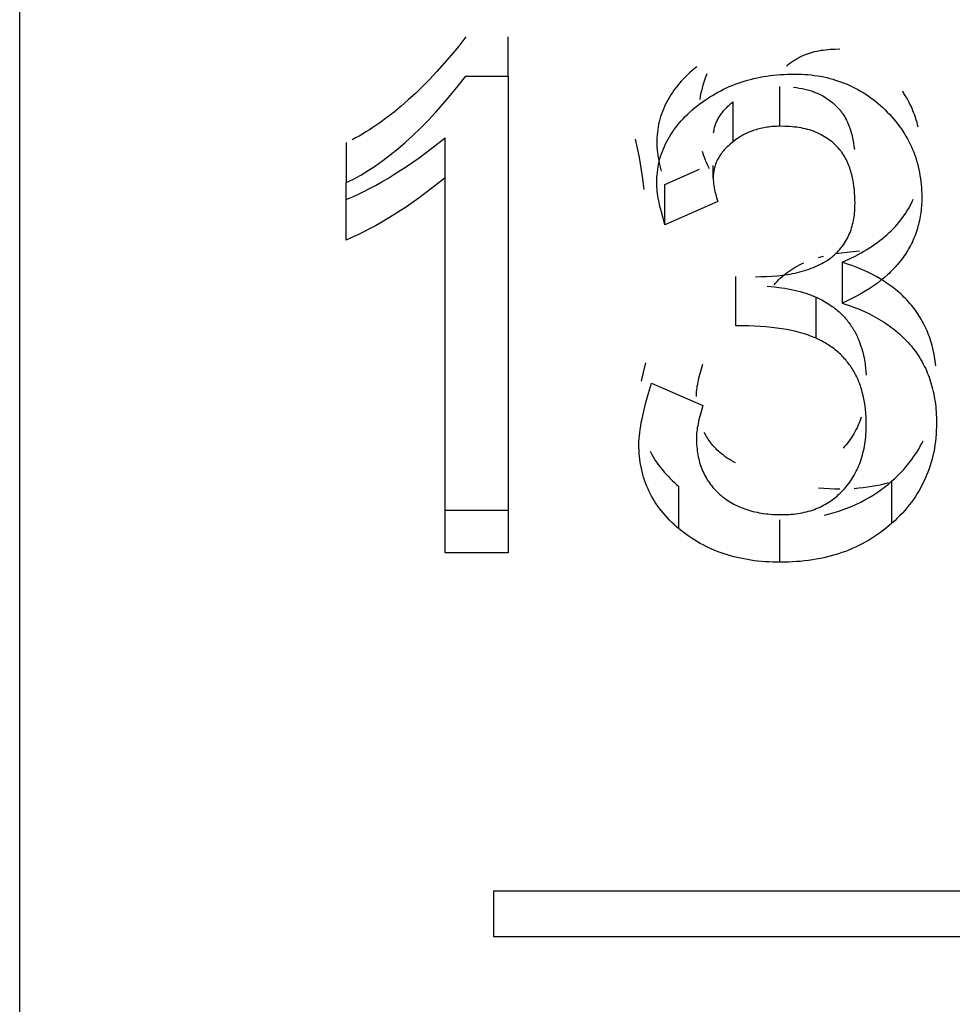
# Model space of a CAD drawing. Header units: millimetres. Extents: x -2637 to -1637, y 678 to 1678.
# Tile 309 of 348: x -1948.72 to -1945.77, y 1409.56 to 1412.68. Entities that reach past the tile are written whole.
import ezdxf

# ---------------------------------------------------------------- set-up
doc = ezdxf.new("R2010")
doc.units = ezdxf.units.MM
doc.layers.add('Make2D$B.SHOW mini', color=7, linetype='Continuous', true_color=0x000000)

msp = doc.modelspace()

# ---------------------------------------------------------------- linework, layer by layer
at = {"layer": 'Make2D$B.SHOW mini', "color": 18, "lineweight": -3, "true_color": 0x000000}
for points in [[(-1948.7173, 1401.156), (-1948.7173, 1401.1565), (-1948.7173, 1401.1579), (-1948.7173, 1401.1634), (-1948.7173, 1401.1858), (-1948.7173, 1401.2774), (-1948.7173, 1401.6569), (-1948.7173, 1403.2624), (-1948.7173, 1409.9428), (-1948.7173, 1431.156)], [(-1947.3054, 1412.6222), (-1947.3285, 1412.5932), (-1947.3515, 1412.5653), (-1947.3745, 1412.5385), (-1947.3974, 1412.513), (-1947.4202, 1412.4886), (-1947.4429, 1412.4654), (-1947.4655, 1412.4433), (-1947.4881, 1412.4224), (-1947.5106, 1412.4027), (-1947.533, 1412.3841), (-1947.5554, 1412.3666), (-1947.5776, 1412.3504), (-1947.5998, 1412.3352), (-1947.6108, 1412.3281), (-1947.6219, 1412.3212), (-1947.6329, 1412.3147), (-1947.6438, 1412.3084), (-1947.6548, 1412.3024), (-1947.6657, 1412.2967)], [(-1947.1722, 1412.4978), (-1947.1722, 1412.6222)], [(-1946.291, 1412.5303), (-1946.2879, 1412.533), (-1946.2848, 1412.5356), (-1946.2816, 1412.5381), (-1946.2783, 1412.5406), (-1946.2749, 1412.543), (-1946.2715, 1412.5454), (-1946.2681, 1412.5477), (-1946.2646, 1412.5499), (-1946.261, 1412.5521), (-1946.2573, 1412.5542), (-1946.2536, 1412.5562), (-1946.2499, 1412.5582), (-1946.2461, 1412.5601), (-1946.2423, 1412.5619), (-1946.2384, 1412.5637), (-1946.2344, 1412.5653), (-1946.2283, 1412.5677), (-1946.2221, 1412.57), (-1946.2157, 1412.572), (-1946.2092, 1412.5739), (-1946.2027, 1412.5755), (-1946.196, 1412.577), (-1946.1892, 1412.5784), (-1946.1823, 1412.5796), (-1946.1752, 1412.5806), (-1946.1681, 1412.5815), (-1946.1608, 1412.5822), (-1946.1534, 1412.5828), (-1946.1459, 1412.5832), (-1946.1382, 1412.5836), (-1946.1225, 1412.5838)], [(-1946.5753, 1412.5276), (-1946.5831, 1412.5212), (-1946.5906, 1412.5148), (-1946.5979, 1412.5083), (-1946.605, 1412.5017), (-1946.6118, 1412.4951), (-1946.6184, 1412.4884), (-1946.6247, 1412.4815), (-1946.6307, 1412.4747), (-1946.6366, 1412.4677), (-1946.6421, 1412.4607), (-1946.6474, 1412.4535), (-1946.6525, 1412.4463), (-1946.6573, 1412.4391), (-1946.6619, 1412.4317), (-1946.6663, 1412.4243), (-1946.6703, 1412.4168), (-1946.6742, 1412.4092), (-1946.6778, 1412.4015), (-1946.6811, 1412.3937), (-1946.6842, 1412.3859), (-1946.6871, 1412.378), (-1946.6897, 1412.37), (-1946.692, 1412.3619), (-1946.6941, 1412.3537), (-1946.696, 1412.3455), (-1946.6976, 1412.3371), (-1946.6989, 1412.3287), (-1946.7001, 1412.3202), (-1946.7009, 1412.3116), (-1946.7015, 1412.3029), (-1946.7019, 1412.2942), (-1946.702, 1412.2853)], [(-1947.6846, 1412.1609), (-1947.6731, 1412.1664), (-1947.6616, 1412.1723), (-1947.65, 1412.1785), (-1947.6385, 1412.185), (-1947.6269, 1412.1918), (-1947.6153, 1412.1989), (-1947.6036, 1412.2064), (-1947.592, 1412.2142), (-1947.5686, 1412.2307), (-1947.5451, 1412.2485), (-1947.5215, 1412.2676), (-1947.4978, 1412.288), (-1947.4741, 1412.3096), (-1947.4502, 1412.3326), (-1947.4263, 1412.3569), (-1947.4023, 1412.3825), (-1947.3782, 1412.4094), (-1947.354, 1412.4375), (-1947.3298, 1412.467), (-1947.3054, 1412.4978)], [(-1947.3054, 1412.4978), (-1947.1722, 1412.4978)], [(-1947.1722, 1412.4978), (-1947.1722, 1410.9896)], [(-1946.5753, 1412.4026), (-1946.5673, 1412.4088), (-1946.5592, 1412.4149), (-1946.551, 1412.4207), (-1946.5427, 1412.4264), (-1946.5343, 1412.4319), (-1946.5258, 1412.4371), (-1946.5172, 1412.4422), (-1946.5084, 1412.4471), (-1946.4996, 1412.4518), (-1946.4906, 1412.4562), (-1946.4816, 1412.4605), (-1946.4724, 1412.4646), (-1946.4631, 1412.4685), (-1946.4537, 1412.4722), (-1946.4442, 1412.4756), (-1946.4346, 1412.4789), (-1946.4249, 1412.482), (-1946.415, 1412.4849), (-1946.4051, 1412.4876), (-1946.395, 1412.4901), (-1946.3848, 1412.4924), (-1946.3746, 1412.4945), (-1946.3642, 1412.4964), (-1946.3536, 1412.498), (-1946.343, 1412.4995), (-1946.3323, 1412.5008), (-1946.3214, 1412.5019), (-1946.3105, 1412.5028), (-1946.2994, 1412.5035), (-1946.2882, 1412.504), (-1946.2769, 1412.5043), (-1946.2655, 1412.5044)], [(-1946.5438, 1412.5047), (-1946.5475, 1412.495), (-1946.551, 1412.4852), (-1946.5541, 1412.4752), (-1946.557, 1412.4651), (-1946.5597, 1412.455), (-1946.562, 1412.4446), (-1946.5641, 1412.4342), (-1946.5659, 1412.4237)], [(-1946.2655, 1412.5044), (-1946.2549, 1412.5043), (-1946.2444, 1412.504), (-1946.234, 1412.5034), (-1946.2237, 1412.5026), (-1946.2135, 1412.5016), (-1946.2034, 1412.5004), (-1946.1935, 1412.4989), (-1946.1836, 1412.4973), (-1946.1739, 1412.4954), (-1946.1642, 1412.4932), (-1946.1547, 1412.4909), (-1946.1453, 1412.4883), (-1946.136, 1412.4855), (-1946.1268, 1412.4825), (-1946.1177, 1412.4793), (-1946.1087, 1412.4759), (-1946.0998, 1412.4722), (-1946.0911, 1412.4683), (-1946.0824, 1412.4642), (-1946.0738, 1412.4599), (-1946.0654, 1412.4554), (-1946.0571, 1412.4506), (-1946.0489, 1412.4457), (-1946.0407, 1412.4405), (-1946.0327, 1412.4351), (-1946.0248, 1412.4295), (-1946.017, 1412.4237), (-1946.0094, 1412.4176), (-1946.0018, 1412.4114), (-1945.9943, 1412.4049), (-1945.987, 1412.3982), (-1945.9798, 1412.3914)], [(-1946.3121, 1412.3392), (-1946.3121, 1412.4647)], [(-1946.2696, 1412.4627), (-1946.2603, 1412.4617), (-1946.2511, 1412.4603), (-1946.2422, 1412.4588), (-1946.2334, 1412.4569), (-1946.2291, 1412.4559), (-1946.2249, 1412.4548), (-1946.2207, 1412.4536), (-1946.2165, 1412.4523), (-1946.2124, 1412.451), (-1946.2083, 1412.4496), (-1946.2043, 1412.4481), (-1946.2003, 1412.4465), (-1946.1942, 1412.444), (-1946.1883, 1412.4412), (-1946.1824, 1412.4383), (-1946.1767, 1412.4352), (-1946.1712, 1412.432), (-1946.1657, 1412.4286), (-1946.1604, 1412.425), (-1946.1552, 1412.4213), (-1946.1502, 1412.4175), (-1946.1454, 1412.4136), (-1946.1407, 1412.4095), (-1946.1362, 1412.4053), (-1946.1319, 1412.401), (-1946.1278, 1412.3967), (-1946.1238, 1412.3922), (-1946.1219, 1412.3899), (-1946.1201, 1412.3877), (-1946.1183, 1412.3854), (-1946.1166, 1412.383), (-1946.1149, 1412.3807), (-1946.1133, 1412.3783), (-1946.1101, 1412.3736), (-1946.1072, 1412.3688), (-1946.1044, 1412.3639), (-1946.1019, 1412.359), (-1946.0994, 1412.354), (-1946.0972, 1412.349), (-1946.0951, 1412.344), (-1946.0931, 1412.3389), (-1946.0913, 1412.3338), (-1946.0896, 1412.3286), (-1946.088, 1412.3235), (-1946.0865, 1412.3183), (-1946.0851, 1412.3131), (-1946.0839, 1412.3079), (-1946.0816, 1412.2975), (-1946.0797, 1412.287), (-1946.0782, 1412.2765), (-1946.0769, 1412.266)], [(-1945.8746, 1412.3367), (-1945.8766, 1412.3443), (-1945.8786, 1412.3518), (-1945.8809, 1412.3592), (-1945.8833, 1412.3666), (-1945.8858, 1412.3739), (-1945.8885, 1412.3812), (-1945.8914, 1412.3884), (-1945.8944, 1412.3955), (-1945.8976, 1412.4025), (-1945.9009, 1412.4095), (-1945.9044, 1412.4164), (-1945.908, 1412.4232), (-1945.9118, 1412.43), (-1945.9157, 1412.4367), (-1945.9198, 1412.4433), (-1945.924, 1412.4499)], [(-1946.5224, 1412.3181), (-1946.5219, 1412.3215), (-1946.5214, 1412.3249), (-1946.5207, 1412.3283), (-1946.52, 1412.3316), (-1946.5191, 1412.335), (-1946.5182, 1412.3383), (-1946.5172, 1412.3416), (-1946.5161, 1412.3448), (-1946.5149, 1412.3481), (-1946.5136, 1412.3513), (-1946.5121, 1412.3545), (-1946.5107, 1412.3577), (-1946.5091, 1412.3608), (-1946.5074, 1412.364), (-1946.5056, 1412.3671), (-1946.5037, 1412.3701), (-1946.5017, 1412.3732), (-1946.4997, 1412.3762), (-1946.4975, 1412.3792), (-1946.4953, 1412.3822), (-1946.4929, 1412.3852), (-1946.4905, 1412.3881), (-1946.4879, 1412.391), (-1946.4853, 1412.3939), (-1946.4825, 1412.3968), (-1946.4797, 1412.3996), (-1946.4768, 1412.4024), (-1946.4737, 1412.4052), (-1946.4706, 1412.408), (-1946.4674, 1412.4108), (-1946.4641, 1412.4135), (-1946.4607, 1412.4162)], [(-1946.4607, 1412.2904), (-1946.4607, 1412.4162)], [(-1946.702, 1412.1587), (-1946.7019, 1412.1676), (-1946.7015, 1412.1764), (-1946.7009, 1412.1851), (-1946.7001, 1412.1938), (-1946.6989, 1412.2023), (-1946.6976, 1412.2108), (-1946.696, 1412.2192), (-1946.6941, 1412.2275), (-1946.692, 1412.2357), (-1946.6897, 1412.2439), (-1946.6871, 1412.2519), (-1946.6842, 1412.2599), (-1946.6811, 1412.2678), (-1946.6778, 1412.2756), (-1946.6742, 1412.2833), (-1946.6703, 1412.291), (-1946.6663, 1412.2986), (-1946.6619, 1412.306), (-1946.6573, 1412.3134), (-1946.6525, 1412.3208), (-1946.6474, 1412.328), (-1946.6421, 1412.3352), (-1946.6366, 1412.3423), (-1946.6307, 1412.3493), (-1946.6247, 1412.3562), (-1946.6184, 1412.3631), (-1946.6118, 1412.3698), (-1946.605, 1412.3765), (-1946.5979, 1412.3832), (-1946.5906, 1412.3897), (-1946.5831, 1412.3962), (-1946.5753, 1412.4026)], [(-1945.9798, 1412.3914), (-1945.9726, 1412.3843), (-1945.9657, 1412.3771), (-1945.9591, 1412.3698), (-1945.9526, 1412.3624), (-1945.9464, 1412.3549), (-1945.9404, 1412.3473), (-1945.9346, 1412.3395), (-1945.929, 1412.3317), (-1945.9237, 1412.3238), (-1945.9186, 1412.3158), (-1945.9137, 1412.3077), (-1945.9091, 1412.2995), (-1945.9046, 1412.2912), (-1945.9004, 1412.2828), (-1945.8965, 1412.2743), (-1945.8927, 1412.2656), (-1945.8892, 1412.2569), (-1945.8859, 1412.2481), (-1945.8828, 1412.2392), (-1945.88, 1412.2302), (-1945.8774, 1412.2211), (-1945.875, 1412.2119), (-1945.8728, 1412.2025), (-1945.8709, 1412.1931), (-1945.8692, 1412.1836), (-1945.8677, 1412.174), (-1945.8664, 1412.1643), (-1945.8654, 1412.1545), (-1945.8646, 1412.1446), (-1945.864, 1412.1346), (-1945.8637, 1412.1245), (-1945.8636, 1412.1143)], [(-1946.3121, 1412.3392), (-1946.3174, 1412.3392), (-1946.3227, 1412.339), (-1946.328, 1412.3388), (-1946.3332, 1412.3385), (-1946.3384, 1412.338), (-1946.3435, 1412.3375), (-1946.3486, 1412.3369), (-1946.3537, 1412.3362), (-1946.3587, 1412.3353), (-1946.3636, 1412.3344), (-1946.3685, 1412.3334), (-1946.3734, 1412.3323), (-1946.3782, 1412.3311), (-1946.383, 1412.3298), (-1946.3877, 1412.3285), (-1946.3924, 1412.327), (-1946.397, 1412.3254), (-1946.4016, 1412.3237), (-1946.4061, 1412.322), (-1946.4106, 1412.3201), (-1946.415, 1412.3182), (-1946.4194, 1412.3161), (-1946.4238, 1412.314), (-1946.4281, 1412.3117), (-1946.4323, 1412.3094), (-1946.4365, 1412.307), (-1946.4407, 1412.3045), (-1946.4448, 1412.3018), (-1946.4488, 1412.2991), (-1946.4528, 1412.2963), (-1946.4568, 1412.2934), (-1946.4607, 1412.2904)], [(-1946.0748, 1412.0959), (-1946.0749, 1412.1068), (-1946.0753, 1412.1177), (-1946.076, 1412.1285), (-1946.0769, 1412.1391), (-1946.0782, 1412.1498), (-1946.0797, 1412.1603), (-1946.0816, 1412.1709), (-1946.0839, 1412.1813), (-1946.0851, 1412.1866), (-1946.0865, 1412.1918), (-1946.088, 1412.197), (-1946.0896, 1412.2022), (-1946.0913, 1412.2074), (-1946.0931, 1412.2125), (-1946.0951, 1412.2177), (-1946.0972, 1412.2227), (-1946.0994, 1412.2278), (-1946.1018, 1412.2328), (-1946.1044, 1412.2377), (-1946.1072, 1412.2426), (-1946.1101, 1412.2475), (-1946.1132, 1412.2523), (-1946.1165, 1412.257), (-1946.1183, 1412.2593), (-1946.1201, 1412.2616), (-1946.1219, 1412.2639), (-1946.1238, 1412.2662), (-1946.1277, 1412.2707), (-1946.1318, 1412.2751), (-1946.1361, 1412.2794), (-1946.1406, 1412.2836), (-1946.1453, 1412.2877), (-1946.1501, 1412.2917), (-1946.1551, 1412.2955), (-1946.1603, 1412.2992), (-1946.1656, 1412.3028), (-1946.171, 1412.3062), (-1946.1766, 1412.3095), (-1946.1823, 1412.3126), (-1946.1881, 1412.3156), (-1946.194, 1412.3183), (-1946.2001, 1412.3209), (-1946.2062, 1412.3233), (-1946.2125, 1412.3255), (-1946.2188, 1412.3275), (-1946.2253, 1412.3294), (-1946.2319, 1412.331), (-1946.2385, 1412.3325), (-1946.2453, 1412.3339), (-1946.2523, 1412.335), (-1946.2593, 1412.3361), (-1946.2664, 1412.3369), (-1946.2737, 1412.3376), (-1946.2811, 1412.3382), (-1946.2887, 1412.3387), (-1946.2963, 1412.339), (-1946.3121, 1412.3392)], [(-1947.6846, 1412.1071), (-1947.6662, 1412.115), (-1947.6477, 1412.1235), (-1947.629, 1412.1325), (-1947.6102, 1412.1421), (-1947.5912, 1412.1523), (-1947.5721, 1412.163), (-1947.5528, 1412.1743), (-1947.5333, 1412.1862), (-1947.4939, 1412.2117), (-1947.4538, 1412.2396), (-1947.413, 1412.2699), (-1947.3715, 1412.3026)], [(-1947.3715, 1412.176), (-1947.3715, 1412.3026)], [(-1946.7421, 1412.1388), (-1946.747, 1412.1804), (-1946.7531, 1412.2209), (-1946.7566, 1412.2406), (-1946.7604, 1412.2601), (-1946.7645, 1412.2793), (-1946.7689, 1412.2983)], [(-1946.4607, 1412.2904), (-1946.4645, 1412.2873), (-1946.4683, 1412.2842), (-1946.4719, 1412.281), (-1946.4754, 1412.2778), (-1946.4788, 1412.2746), (-1946.4821, 1412.2714), (-1946.4852, 1412.2681), (-1946.4882, 1412.2648), (-1946.4911, 1412.2614), (-1946.4938, 1412.258), (-1946.4965, 1412.2546), (-1946.499, 1412.2512), (-1946.5013, 1412.2477), (-1946.5036, 1412.2442), (-1946.5057, 1412.2407), (-1946.5077, 1412.2372), (-1946.5096, 1412.2336), (-1946.5114, 1412.23), (-1946.513, 1412.2263), (-1946.5146, 1412.2226), (-1946.516, 1412.2189), (-1946.5172, 1412.2152), (-1946.5184, 1412.2114), (-1946.5194, 1412.2076), (-1946.5203, 1412.2038), (-1946.5211, 1412.1999), (-1946.5218, 1412.196), (-1946.5223, 1412.1921), (-1946.5227, 1412.1881), (-1946.523, 1412.1841), (-1946.5232, 1412.1801), (-1946.5233, 1412.176)], [(-1947.6846, 1412.2875), (-1947.6846, 1412.1609)], [(-1946.702, 1412.2853), (-1946.702, 1412.2811), (-1946.7018, 1412.2766), (-1946.7015, 1412.272), (-1946.7011, 1412.2673), (-1946.7006, 1412.2623), (-1946.7, 1412.2572), (-1946.6985, 1412.2465), (-1946.6965, 1412.2351), (-1946.694, 1412.223), (-1946.6911, 1412.2102), (-1946.6878, 1412.1968)], [(-1946.558, 1412.2606), (-1946.5559, 1412.2534), (-1946.5536, 1412.2463), (-1946.5511, 1412.2393), (-1946.5484, 1412.2323), (-1946.5456, 1412.2254), (-1946.5427, 1412.2186), (-1946.5395, 1412.2119), (-1946.5362, 1412.2052)], [(-1946.676, 1412.1553), (-1946.5666, 1412.2032)], [(-1946.5233, 1412.176), (-1946.5233, 1412.2151)], [(-1947.3715, 1412.176), (-1947.413, 1412.1431), (-1947.4538, 1412.1126), (-1947.4939, 1412.0845), (-1947.5333, 1412.0588), (-1947.5528, 1412.0469), (-1947.5721, 1412.0355), (-1947.5912, 1412.0247), (-1947.6102, 1412.0145), (-1947.629, 1412.0048), (-1947.6477, 1411.9958), (-1947.6662, 1411.9872), (-1947.6846, 1411.9793)], [(-1947.3715, 1410.9896), (-1947.3715, 1412.176)], [(-1946.5233, 1412.176), (-1946.5232, 1412.1723), (-1946.5231, 1412.1685), (-1946.5228, 1412.1645), (-1946.5225, 1412.1604), (-1946.522, 1412.1562), (-1946.5214, 1412.1518), (-1946.5207, 1412.1473), (-1946.5199, 1412.1427), (-1946.519, 1412.138), (-1946.5179, 1412.1331), (-1946.5155, 1412.123), (-1946.5126, 1412.1124), (-1946.5092, 1412.1013)], [(-1947.6846, 1411.9793), (-1947.6846, 1412.1609)], [(-1946.676, 1412.0278), (-1946.6821, 1412.0486), (-1946.6874, 1412.0681), (-1946.6919, 1412.0864), (-1946.6955, 1412.1033), (-1946.6971, 1412.1113), (-1946.6984, 1412.119), (-1946.6995, 1412.1264), (-1946.7004, 1412.1335), (-1946.7011, 1412.1402), (-1946.7016, 1412.1467), (-1946.7019, 1412.1528), (-1946.702, 1412.1587)], [(-1946.676, 1412.0278), (-1946.676, 1412.1553)], [(-1945.8636, 1412.1143), (-1945.8636, 1412.1073), (-1945.8638, 1412.1004), (-1945.8641, 1412.0935), (-1945.8646, 1412.0867), (-1945.8651, 1412.08), (-1945.8658, 1412.0733), (-1945.8666, 1412.0666), (-1945.8675, 1412.06), (-1945.8686, 1412.0535), (-1945.8698, 1412.047), (-1945.8711, 1412.0406), (-1945.8725, 1412.0342), (-1945.874, 1412.0279), (-1945.8757, 1412.0217), (-1945.8775, 1412.0155), (-1945.8794, 1412.0093), (-1945.8814, 1412.0033), (-1945.8836, 1411.9972), (-1945.8859, 1411.9913), (-1945.8883, 1411.9853), (-1945.8908, 1411.9795), (-1945.8934, 1411.9737), (-1945.8962, 1411.9679), (-1945.8991, 1411.9622), (-1945.9021, 1411.9566), (-1945.9053, 1411.951), (-1945.9085, 1411.9454), (-1945.9119, 1411.94), (-1945.9154, 1411.9346), (-1945.919, 1411.9292), (-1945.9228, 1411.9239), (-1945.9267, 1411.9186), (-1945.9307, 1411.9134), (-1945.9348, 1411.9083), (-1945.939, 1411.9032), (-1945.9434, 1411.8982), (-1945.9479, 1411.8932), (-1945.9525, 1411.8883), (-1945.9572, 1411.8834), (-1945.9621, 1411.8786), (-1945.967, 1411.8738), (-1945.9721, 1411.8691), (-1945.9827, 1411.8599), (-1945.9937, 1411.8509), (-1946.0052, 1411.8421), (-1946.0173, 1411.8335), (-1946.0298, 1411.8251), (-1946.0427, 1411.817), (-1946.0562, 1411.8091), (-1946.0701, 1411.8014), (-1946.0846, 1411.7939), (-1946.0995, 1411.7867), (-1946.1149, 1411.7797)], [(-1946.1149, 1411.9088), (-1946.0942, 1411.9183), (-1946.0744, 1411.9282), (-1946.0649, 1411.9333), (-1946.0555, 1411.9385), (-1946.0464, 1411.9437), (-1946.0375, 1411.9491), (-1946.0288, 1411.9546), (-1946.0204, 1411.9602), (-1946.0121, 1411.9659), (-1946.0041, 1411.9717), (-1945.9963, 1411.9775), (-1945.9887, 1411.9835), (-1945.9814, 1411.9896), (-1945.9742, 1411.9958), (-1945.9673, 1412.0021), (-1945.9606, 1412.0085), (-1945.9542, 1412.015), (-1945.9479, 1412.0215), (-1945.9419, 1412.0282), (-1945.9361, 1412.035), (-1945.9305, 1412.0419), (-1945.9252, 1412.0489), (-1945.92, 1412.056), (-1945.9151, 1412.0632), (-1945.9104, 1412.0705), (-1945.906, 1412.0778), (-1945.9017, 1412.0853), (-1945.8977, 1412.0929), (-1945.8939, 1412.1006), (-1945.8903, 1412.1084)], [(-1946.5092, 1412.1013), (-1946.676, 1412.0278)], [(-1946.39, 1411.8632), (-1946.3719, 1411.8634), (-1946.3543, 1411.8639), (-1946.3371, 1411.8649), (-1946.3203, 1411.8663), (-1946.3039, 1411.8681), (-1946.2879, 1411.8704), (-1946.28, 1411.8717), (-1946.2722, 1411.8732), (-1946.2645, 1411.8748), (-1946.2569, 1411.8765), (-1946.2494, 1411.8784), (-1946.2419, 1411.8804), (-1946.2346, 1411.8826), (-1946.2273, 1411.8848), (-1946.2202, 1411.8872), (-1946.2132, 1411.8898), (-1946.2063, 1411.8925), (-1946.1995, 1411.8953), (-1946.1929, 1411.8983), (-1946.1865, 1411.9014), (-1946.1801, 1411.9046), (-1946.174, 1411.908), (-1946.168, 1411.9116), (-1946.1622, 1411.9152), (-1946.1567, 1411.919), (-1946.1513, 1411.923), (-1946.1486, 1411.925), (-1946.1461, 1411.927), (-1946.1435, 1411.9291), (-1946.1411, 1411.9313), (-1946.1386, 1411.9334), (-1946.1363, 1411.9356), (-1946.134, 1411.9378), (-1946.1317, 1411.9401), (-1946.1273, 1411.9446), (-1946.1231, 1411.9493), (-1946.1191, 1411.9541), (-1946.1153, 1411.959), (-1946.1117, 1411.964), (-1946.1082, 1411.9691), (-1946.105, 1411.9742), (-1946.1019, 1411.9794), (-1946.099, 1411.9847), (-1946.0963, 1411.9901), (-1946.0938, 1411.9955), (-1946.0915, 1412.001), (-1946.0893, 1412.0065), (-1946.0873, 1412.012), (-1946.0855, 1412.0176), (-1946.0838, 1412.0233), (-1946.0823, 1412.029), (-1946.0809, 1412.0348), (-1946.0797, 1412.0406), (-1946.0786, 1412.0465), (-1946.0777, 1412.0524), (-1946.0769, 1412.0584), (-1946.0763, 1412.0645), (-1946.0757, 1412.0706), (-1946.0753, 1412.0768), (-1946.075, 1412.0831), (-1946.0749, 1412.0895), (-1946.0748, 1412.0959)], [(-1946.1903, 1411.9239), (-1946.1825, 1411.9261), (-1946.1745, 1411.9282)], [(-1946.1356, 1411.9362), (-1946.1179, 1411.9389), (-1946.0994, 1411.9413), (-1946.0802, 1411.9432), (-1946.0603, 1411.9448)], [(-1946.3309, 1411.8374), (-1946.3263, 1411.8428), (-1946.3214, 1411.848), (-1946.3164, 1411.8531), (-1946.3113, 1411.8581), (-1946.3059, 1411.8629), (-1946.3004, 1411.8676), (-1946.2948, 1411.8722), (-1946.289, 1411.8766), (-1946.283, 1411.8809), (-1946.2768, 1411.8851), (-1946.2705, 1411.8891), (-1946.2641, 1411.893), (-1946.2574, 1411.8967), (-1946.2506, 1411.9003), (-1946.2437, 1411.9038), (-1946.2366, 1411.9071)], [(-1946.1149, 1411.9088), (-1946.1149, 1411.7797)], [(-1945.8194, 1411.5811), (-1945.8211, 1411.596), (-1945.8222, 1411.6034), (-1945.8234, 1411.6106), (-1945.8247, 1411.6178), (-1945.8261, 1411.625), (-1945.8277, 1411.632), (-1945.8293, 1411.639), (-1945.8311, 1411.6459), (-1945.833, 1411.6527), (-1945.8351, 1411.6595), (-1945.8372, 1411.6661), (-1945.8395, 1411.6727), (-1945.8419, 1411.6793), (-1945.8444, 1411.6857), (-1945.847, 1411.6921), (-1945.8498, 1411.6984), (-1945.8526, 1411.7046), (-1945.8556, 1411.7108), (-1945.8588, 1411.7168), (-1945.862, 1411.7228), (-1945.8653, 1411.7288), (-1945.8688, 1411.7346), (-1945.8724, 1411.7404), (-1945.8761, 1411.7461), (-1945.88, 1411.7517), (-1945.8839, 1411.7572), (-1945.888, 1411.7627), (-1945.8922, 1411.7681), (-1945.8965, 1411.7734), (-1945.901, 1411.7787), (-1945.9055, 1411.7838), (-1945.9102, 1411.7889), (-1945.915, 1411.7939), (-1945.9199, 1411.7989), (-1945.925, 1411.8037), (-1945.9301, 1411.8085), (-1945.9354, 1411.8132), (-1945.9408, 1411.8179), (-1945.9463, 1411.8224), (-1945.952, 1411.8269), (-1945.9577, 1411.8313), (-1945.9636, 1411.8357), (-1945.9696, 1411.8399), (-1945.9758, 1411.8441), (-1945.982, 1411.8482), (-1945.9948, 1411.8562), (-1946.0082, 1411.8638), (-1946.022, 1411.8712), (-1946.0363, 1411.8782), (-1946.051, 1411.885), (-1946.0663, 1411.8914), (-1946.082, 1411.8975), (-1946.0982, 1411.9033), (-1946.1149, 1411.9088)], [(-1946.4518, 1411.7081), (-1946.4518, 1411.8643)], [(-1946.3529, 1411.8337), (-1946.3298, 1411.8313), (-1946.3078, 1411.8283), (-1946.2972, 1411.8266), (-1946.2869, 1411.8247), (-1946.2768, 1411.8227), (-1946.267, 1411.8206), (-1946.2575, 1411.8183), (-1946.2482, 1411.8159), (-1946.2391, 1411.8133), (-1946.2304, 1411.8106), (-1946.2219, 1411.8077), (-1946.2136, 1411.8047), (-1946.2057, 1411.8016), (-1946.198, 1411.7983)], [(-1946.198, 1411.7983), (-1946.1888, 1411.794), (-1946.1799, 1411.7895), (-1946.1713, 1411.7848), (-1946.163, 1411.7799), (-1946.1549, 1411.7747), (-1946.151, 1411.772), (-1946.1471, 1411.7693), (-1946.1433, 1411.7665), (-1946.1396, 1411.7637), (-1946.1359, 1411.7608), (-1946.1323, 1411.7579), (-1946.1288, 1411.7549), (-1946.1253, 1411.7518), (-1946.1219, 1411.7487), (-1946.1186, 1411.7456), (-1946.1153, 1411.7423), (-1946.1122, 1411.7391), (-1946.109, 1411.7357), (-1946.106, 1411.7323), (-1946.103, 1411.7289), (-1946.1001, 1411.7254), (-1946.0972, 1411.7218), (-1946.0945, 1411.7182), (-1946.0918, 1411.7146), (-1946.0891, 1411.7109), (-1946.0865, 1411.7071), (-1946.084, 1411.7033), (-1946.0816, 1411.6994), (-1946.0792, 1411.6954), (-1946.0769, 1411.6914), (-1946.0747, 1411.6874), (-1946.0725, 1411.6833), (-1946.0704, 1411.6791), (-1946.0684, 1411.6749), (-1946.0664, 1411.6706), (-1946.0645, 1411.6663), (-1946.0627, 1411.6619), (-1946.0592, 1411.653), (-1946.0561, 1411.6439), (-1946.0531, 1411.6345), (-1946.0505, 1411.6249), (-1946.0482, 1411.6151), (-1946.0461, 1411.6051), (-1946.0442, 1411.5949), (-1946.0427, 1411.5844), (-1946.0414, 1411.5738), (-1946.0404, 1411.5629), (-1946.0397, 1411.5518)], [(-1946.198, 1411.6683), (-1946.198, 1411.7983)], [(-1946.1149, 1411.7797), (-1946.0966, 1411.7736), (-1946.0789, 1411.7671), (-1946.0617, 1411.7602), (-1946.0452, 1411.753), (-1946.0292, 1411.7454), (-1946.0138, 1411.7374), (-1946.0063, 1411.7333), (-1945.999, 1411.7291), (-1945.9918, 1411.7248), (-1945.9847, 1411.7203), (-1945.9778, 1411.7158), (-1945.971, 1411.7113), (-1945.9644, 1411.7066), (-1945.958, 1411.7018), (-1945.9516, 1411.6969), (-1945.9454, 1411.692), (-1945.9394, 1411.6869), (-1945.9335, 1411.6817), (-1945.9278, 1411.6765), (-1945.9222, 1411.6712), (-1945.9167, 1411.6657), (-1945.9114, 1411.6602), (-1945.9062, 1411.6546), (-1945.9012, 1411.6489), (-1945.8963, 1411.6431), (-1945.8916, 1411.6372), (-1945.887, 1411.6312), (-1945.8826, 1411.6252), (-1945.8783, 1411.619), (-1945.8741, 1411.6128), (-1945.8701, 1411.6064), (-1945.8663, 1411.6), (-1945.8626, 1411.5934), (-1945.859, 1411.5868), (-1945.8556, 1411.5801), (-1945.8523, 1411.5733), (-1945.8491, 1411.5664), (-1945.8462, 1411.5594), (-1945.8433, 1411.5523), (-1945.8406, 1411.5452), (-1945.8381, 1411.5379), (-1945.8357, 1411.5306), (-1945.8334, 1411.5231), (-1945.8313, 1411.5156), (-1945.8293, 1411.5079), (-1945.8275, 1411.5002), (-1945.8258, 1411.4924), (-1945.8243, 1411.4845), (-1945.8229, 1411.4765), (-1945.8217, 1411.4685), (-1945.8206, 1411.4603), (-1945.8196, 1411.452), (-1945.8188, 1411.4437), (-1945.8182, 1411.4352), (-1945.8177, 1411.4267), (-1945.8173, 1411.4181), (-1945.817, 1411.4006)], [(-1946.198, 1411.6683), (-1946.2037, 1411.6708), (-1946.2095, 1411.6732), (-1946.2155, 1411.6755), (-1946.2216, 1411.6778), (-1946.2279, 1411.6799), (-1946.2343, 1411.682), (-1946.2475, 1411.6859), (-1946.2614, 1411.6895), (-1946.2758, 1411.6928), (-1946.2908, 1411.6957), (-1946.3063, 1411.6983), (-1946.3225, 1411.7006), (-1946.3392, 1411.7026), (-1946.3565, 1411.7043), (-1946.3744, 1411.7057), (-1946.3929, 1411.7067), (-1946.4119, 1411.7075), (-1946.4518, 1411.7081)], [(-1946.0391, 1411.3953), (-1946.0392, 1411.4077), (-1946.0397, 1411.4199), (-1946.0405, 1411.4318), (-1946.0416, 1411.4435), (-1946.043, 1411.455), (-1946.0447, 1411.4661), (-1946.0467, 1411.4771), (-1946.049, 1411.4878), (-1946.0517, 1411.4982), (-1946.0546, 1411.5084), (-1946.0562, 1411.5134), (-1946.0579, 1411.5183), (-1946.0596, 1411.5232), (-1946.0614, 1411.528), (-1946.0633, 1411.5327), (-1946.0653, 1411.5374), (-1946.0674, 1411.542), (-1946.0695, 1411.5466), (-1946.0717, 1411.5511), (-1946.074, 1411.5555), (-1946.0764, 1411.5599), (-1946.0788, 1411.5642), (-1946.0814, 1411.5684), (-1946.084, 1411.5726), (-1946.0866, 1411.5767), (-1946.0894, 1411.5808), (-1946.0922, 1411.5847), (-1946.0951, 1411.5887), (-1946.0981, 1411.5925), (-1946.1012, 1411.5963), (-1946.1043, 1411.6001), (-1946.1075, 1411.6037), (-1946.1108, 1411.6073), (-1946.1142, 1411.6109), (-1946.1177, 1411.6144), (-1946.1212, 1411.6178), (-1946.1248, 1411.6211), (-1946.1285, 1411.6244), (-1946.1323, 1411.6276), (-1946.1361, 1411.6308), (-1946.14, 1411.6339), (-1946.144, 1411.6369), (-1946.1481, 1411.6399), (-1946.1522, 1411.6428), (-1946.1565, 1411.6457), (-1946.1608, 1411.6484), (-1946.1651, 1411.6511), (-1946.1696, 1411.6538), (-1946.1741, 1411.6564), (-1946.1787, 1411.6589), (-1946.1882, 1411.6637), (-1946.198, 1411.6683)], [(-1946.7376, 1411.5906), (-1946.7451, 1411.5602), (-1946.7482, 1411.546), (-1946.7509, 1411.5325)], [(-1946.5764, 1411.4842), (-1946.5763, 1411.4892), (-1946.5761, 1411.4944), (-1946.5757, 1411.4997), (-1946.5751, 1411.5053), (-1946.5744, 1411.5111), (-1946.5736, 1411.5171), (-1946.5725, 1411.5232), (-1946.5714, 1411.5295), (-1946.57, 1411.5361), (-1946.5685, 1411.5428), (-1946.5649, 1411.5567), (-1946.5607, 1411.5714), (-1946.5558, 1411.5868)], [(-1946.7584, 1411.3343), (-1946.7583, 1411.3382), (-1946.7582, 1411.3422), (-1946.7578, 1411.3507), (-1946.757, 1411.3598), (-1946.7559, 1411.3694), (-1946.7545, 1411.3795), (-1946.7528, 1411.3902), (-1946.7508, 1411.4014), (-1946.7485, 1411.4131), (-1946.7429, 1411.4382), (-1946.736, 1411.4654), (-1946.7278, 1411.4948), (-1946.7183, 1411.5263)], [(-1946.7183, 1411.5263), (-1946.5558, 1411.4555)], [(-1946.5558, 1411.4555), (-1946.5607, 1411.44), (-1946.5649, 1411.4252), (-1946.5685, 1411.4111), (-1946.57, 1411.4044), (-1946.5714, 1411.3978), (-1946.5725, 1411.3914), (-1946.5736, 1411.3853), (-1946.5744, 1411.3792), (-1946.5751, 1411.3734), (-1946.5757, 1411.3678), (-1946.5761, 1411.3624), (-1946.5763, 1411.3572), (-1946.5764, 1411.3521)], [(-1946.0549, 1411.4191), (-1946.0573, 1411.4121), (-1946.0598, 1411.4052), (-1946.0625, 1411.3984), (-1946.0654, 1411.3917), (-1946.0684, 1411.3852), (-1946.0717, 1411.3787), (-1946.075, 1411.3724), (-1946.0786, 1411.3662), (-1946.0823, 1411.3601), (-1946.0861, 1411.3541), (-1946.0902, 1411.3482), (-1946.0943, 1411.3425), (-1946.0987, 1411.3368), (-1946.1032, 1411.3313), (-1946.1079, 1411.3259), (-1946.1127, 1411.3206)], [(-1946.1127, 1411.1875), (-1946.1082, 1411.1924), (-1946.1039, 1411.1975), (-1946.0996, 1411.2026), (-1946.0956, 1411.2079), (-1946.0916, 1411.2132), (-1946.0878, 1411.2187), (-1946.0842, 1411.2242), (-1946.0807, 1411.2299), (-1946.0773, 1411.2356), (-1946.074, 1411.2414), (-1946.071, 1411.2474), (-1946.068, 1411.2534), (-1946.0652, 1411.2596), (-1946.0625, 1411.2658), (-1946.06, 1411.2721), (-1946.0576, 1411.2786), (-1946.0554, 1411.2851), (-1946.0533, 1411.2918), (-1946.0513, 1411.2985), (-1946.0495, 1411.3054), (-1946.0479, 1411.3123), (-1946.0463, 1411.3193), (-1946.045, 1411.3265), (-1946.0437, 1411.3337), (-1946.0426, 1411.3411), (-1946.0417, 1411.3485), (-1946.0409, 1411.3561), (-1946.0402, 1411.3637), (-1946.0397, 1411.3715), (-1946.0394, 1411.3793), (-1946.0391, 1411.3873), (-1946.0391, 1411.3953)], [(-1945.817, 1411.4006), (-1945.8171, 1411.3886), (-1945.8176, 1411.3767), (-1945.8182, 1411.365), (-1945.8192, 1411.3534), (-1945.8205, 1411.342), (-1945.822, 1411.3307), (-1945.8238, 1411.3195), (-1945.8259, 1411.3084), (-1945.8283, 1411.2975), (-1945.8309, 1411.2868), (-1945.8338, 1411.2761), (-1945.837, 1411.2656), (-1945.8404, 1411.2552), (-1945.8442, 1411.245), (-1945.8482, 1411.2349), (-1945.8525, 1411.2249), (-1945.857, 1411.215), (-1945.8619, 1411.2053), (-1945.867, 1411.1957), (-1945.8723, 1411.1863), (-1945.878, 1411.177), (-1945.8839, 1411.1678), (-1945.8901, 1411.1587), (-1945.8965, 1411.1498), (-1945.9032, 1411.141), (-1945.9102, 1411.1324), (-1945.9175, 1411.1238), (-1945.925, 1411.1154), (-1945.9328, 1411.1072), (-1945.9409, 1411.099), (-1945.9492, 1411.091), (-1945.9578, 1411.0832)], [(-1946.503, 1411.3079), (-1946.5068, 1411.3113), (-1946.5105, 1411.3148), (-1946.5141, 1411.3184), (-1946.5175, 1411.322), (-1946.5209, 1411.3257), (-1946.5242, 1411.3294), (-1946.5274, 1411.3332), (-1946.5305, 1411.337), (-1946.5335, 1411.3409), (-1946.5364, 1411.3449), (-1946.5391, 1411.3489), (-1946.5418, 1411.353), (-1946.5444, 1411.3572), (-1946.5468, 1411.3614), (-1946.5492, 1411.3656), (-1946.5515, 1411.37)], [(-1946.6316, 1411.0655), (-1946.6394, 1411.0722), (-1946.647, 1411.0789), (-1946.6543, 1411.0858), (-1946.6613, 1411.0928), (-1946.6681, 1411.1), (-1946.6747, 1411.1072), (-1946.681, 1411.1145), (-1946.6871, 1411.1219), (-1946.6929, 1411.1295), (-1946.6985, 1411.1371), (-1946.7038, 1411.1449), (-1946.7089, 1411.1528), (-1946.7137, 1411.1608), (-1946.7183, 1411.1689), (-1946.7226, 1411.1771), (-1946.7267, 1411.1854), (-1946.7305, 1411.1938), (-1946.7341, 1411.2024), (-1946.7374, 1411.211), (-1946.7405, 1411.2198), (-1946.7434, 1411.2287), (-1946.746, 1411.2377), (-1946.7483, 1411.2468), (-1946.7504, 1411.2561), (-1946.7523, 1411.2654), (-1946.7539, 1411.2749), (-1946.7553, 1411.2845), (-1946.7564, 1411.2942), (-1946.7572, 1411.304), (-1946.7579, 1411.314), (-1946.7582, 1411.3241), (-1946.7584, 1411.3343)], [(-1946.5764, 1411.3521), (-1946.5763, 1411.3452), (-1946.5761, 1411.3383), (-1946.5757, 1411.3316), (-1946.5753, 1411.3249), (-1946.5746, 1411.3183), (-1946.5738, 1411.3118), (-1946.5729, 1411.3054), (-1946.5719, 1411.2991), (-1946.5707, 1411.2929), (-1946.5693, 1411.2868), (-1946.5678, 1411.2807), (-1946.5662, 1411.2748), (-1946.5644, 1411.269), (-1946.5625, 1411.2632), (-1946.5605, 1411.2575), (-1946.5583, 1411.2519), (-1946.5559, 1411.2465), (-1946.5534, 1411.2411), (-1946.5508, 1411.2358), (-1946.548, 1411.2305), (-1946.545, 1411.2254), (-1946.542, 1411.2204), (-1946.5387, 1411.2154), (-1946.5353, 1411.2105), (-1946.5318, 1411.2057), (-1946.5281, 1411.201), (-1946.5243, 1411.1964), (-1946.5203, 1411.1919), (-1946.5162, 1411.1875), (-1946.512, 1411.1831), (-1946.5075, 1411.1789), (-1946.503, 1411.1747)], [(-1945.9578, 1411.217), (-1945.95, 1411.2241), (-1945.9424, 1411.2313), (-1945.935, 1411.2387), (-1945.9278, 1411.2461), (-1945.9208, 1411.2536), (-1945.9141, 1411.2613), (-1945.9076, 1411.2691), (-1945.9013, 1411.2769), (-1945.8952, 1411.2849), (-1945.8894, 1411.293), (-1945.8838, 1411.3012), (-1945.8784, 1411.3095), (-1945.8732, 1411.3179), (-1945.8683, 1411.3265), (-1945.8635, 1411.3351), (-1945.8591, 1411.3438)], [(-1946.7229, 1411.3109), (-1946.7189, 1411.3032), (-1946.7146, 1411.2956), (-1946.7101, 1411.2881), (-1946.7054, 1411.2807), (-1946.7004, 1411.2734), (-1946.6953, 1411.2662), (-1946.6899, 1411.2591), (-1946.6843, 1411.2521), (-1946.6785, 1411.2452), (-1946.6725, 1411.2383), (-1946.6662, 1411.2316), (-1946.6597, 1411.225), (-1946.653, 1411.2185), (-1946.6461, 1411.212), (-1946.639, 1411.2057), (-1946.6316, 1411.1994)], [(-1946.4526, 1411.2741), (-1946.4594, 1411.2776), (-1946.4661, 1411.2814), (-1946.4726, 1411.2853), (-1946.479, 1411.2894), (-1946.4852, 1411.2937), (-1946.4913, 1411.2982), (-1946.4972, 1411.303), (-1946.503, 1411.3079)], [(-1946.6316, 1411.0655), (-1946.6316, 1411.1994)], [(-1946.1712, 1411.109), (-1946.156, 1411.1127), (-1946.1411, 1411.1167), (-1946.1264, 1411.1212), (-1946.1119, 1411.1261), (-1946.0977, 1411.1314), (-1946.0838, 1411.1371), (-1946.0701, 1411.1432), (-1946.0566, 1411.1497), (-1946.0434, 1411.1567), (-1946.0304, 1411.164), (-1946.0177, 1411.1718), (-1946.0052, 1411.18), (-1945.993, 1411.1886), (-1945.981, 1411.1976), (-1945.9693, 1411.2071), (-1945.9578, 1411.217)], [(-1946.0774, 1411.1934), (-1946.0632, 1411.1946), (-1946.0492, 1411.196), (-1946.0354, 1411.1978), (-1946.0218, 1411.1999), (-1946.0084, 1411.2023), (-1945.9952, 1411.205), (-1945.9822, 1411.2081), (-1945.9693, 1411.2115)], [(-1945.9578, 1411.0832), (-1945.9578, 1411.217)], [(-1946.503, 1411.1747), (-1946.4983, 1411.1707), (-1946.4936, 1411.1668), (-1946.4887, 1411.163), (-1946.4838, 1411.1594), (-1946.4787, 1411.1559), (-1946.4736, 1411.1525), (-1946.4684, 1411.1493), (-1946.463, 1411.1462), (-1946.4576, 1411.1432), (-1946.452, 1411.1404), (-1946.4464, 1411.1377), (-1946.4407, 1411.1351), (-1946.4348, 1411.1327), (-1946.4289, 1411.1304), (-1946.4229, 1411.1282), (-1946.4168, 1411.1261), (-1946.4105, 1411.1242), (-1946.4042, 1411.1224), (-1946.3978, 1411.1207), (-1946.3913, 1411.1191), (-1946.3847, 1411.1177), (-1946.3779, 1411.1164), (-1946.3711, 1411.1152), (-1946.3642, 1411.1142), (-1946.3572, 1411.1132), (-1946.3501, 1411.1124), (-1946.343, 1411.1118), (-1946.3357, 1411.1112), (-1946.3208, 1411.1105), (-1946.3056, 1411.1102)], [(-1946.3056, 1411.1102), (-1946.2981, 1411.1103), (-1946.2907, 1411.1105), (-1946.2834, 1411.1109), (-1946.2763, 1411.1114), (-1946.2692, 1411.1121), (-1946.2622, 1411.1129), (-1946.2553, 1411.1138), (-1946.2485, 1411.115), (-1946.2417, 1411.1162), (-1946.2351, 1411.1176), (-1946.2286, 1411.1192), (-1946.2222, 1411.1209), (-1946.2158, 1411.1228), (-1946.2096, 1411.1248), (-1946.2034, 1411.1269), (-1946.1974, 1411.1293), (-1946.1914, 1411.1317), (-1946.1855, 1411.1344), (-1946.1797, 1411.1371), (-1946.174, 1411.1401), (-1946.1684, 1411.1432), (-1946.1629, 1411.1464), (-1946.1575, 1411.1498), (-1946.1521, 1411.1534), (-1946.1469, 1411.1571), (-1946.1418, 1411.1609), (-1946.1367, 1411.165), (-1946.1317, 1411.1692), (-1946.1268, 1411.1735), (-1946.122, 1411.178), (-1946.1173, 1411.1827), (-1946.1127, 1411.1875)], [(-1946.1898, 1411.1951), (-1946.1734, 1411.1937), (-1946.1566, 1411.1927), (-1946.1397, 1411.1921), (-1946.1225, 1411.1919)], [(-1947.3715, 1411.1241), (-1947.1722, 1411.1241)], [(-1946.3121, 1410.9596), (-1946.3121, 1411.0942)], [(-1945.9578, 1411.0832), (-1945.9666, 1411.0755), (-1945.9756, 1411.068), (-1945.9847, 1411.0609), (-1945.9939, 1411.0539), (-1946.0033, 1411.0473), (-1946.0129, 1411.0408), (-1946.0225, 1411.0346), (-1946.0324, 1411.0287), (-1946.0423, 1411.023), (-1946.0525, 1411.0176), (-1946.0627, 1411.0124), (-1946.0731, 1411.0075), (-1946.0837, 1411.0028), (-1946.0944, 1410.9983), (-1946.1053, 1410.9941), (-1946.1162, 1410.9901), (-1946.1274, 1410.9864), (-1946.1387, 1410.9829), (-1946.1501, 1410.9797), (-1946.1617, 1410.9767), (-1946.1734, 1410.974), (-1946.1853, 1410.9715), (-1946.1973, 1410.9692), (-1946.2095, 1410.9672), (-1946.2218, 1410.9654), (-1946.2342, 1410.9639), (-1946.2468, 1410.9625), (-1946.2596, 1410.9615), (-1946.2725, 1410.9607), (-1946.2855, 1410.9601), (-1946.2987, 1410.9597), (-1946.3121, 1410.9596)], [(-1946.3121, 1410.9596), (-1946.336, 1410.96), (-1946.3477, 1410.9605), (-1946.3593, 1410.9612), (-1946.3708, 1410.9622), (-1946.3822, 1410.9633), (-1946.3934, 1410.9646), (-1946.4045, 1410.9662), (-1946.4154, 1410.9679), (-1946.4263, 1410.9699), (-1946.437, 1410.9721), (-1946.4475, 1410.9744), (-1946.458, 1410.977), (-1946.4683, 1410.9798), (-1946.4784, 1410.9828), (-1946.4885, 1410.986), (-1946.4984, 1410.9894), (-1946.5082, 1410.993), (-1946.5178, 1410.9968), (-1946.5274, 1411.0009), (-1946.5368, 1411.0051), (-1946.546, 1411.0096), (-1946.5552, 1411.0142), (-1946.5642, 1411.0191), (-1946.573, 1411.0242), (-1946.5818, 1411.0294), (-1946.5904, 1411.0349), (-1946.5989, 1411.0406), (-1946.6073, 1411.0465), (-1946.6155, 1411.0526), (-1946.6236, 1411.0589), (-1946.6316, 1411.0655)], [(-1947.1722, 1410.9896), (-1947.3715, 1410.9896)], [(-1947.2173, 1409.7738), (-1947.2173, 1409.9194)], [(-1947.2173, 1409.9194), (-1945.2173, 1409.9194)], [(-1945.2173, 1409.7738), (-1947.2173, 1409.7738)]]:
    msp.add_lwpolyline(points, dxfattribs=at)

doc.saveas('drawing.dxf')
